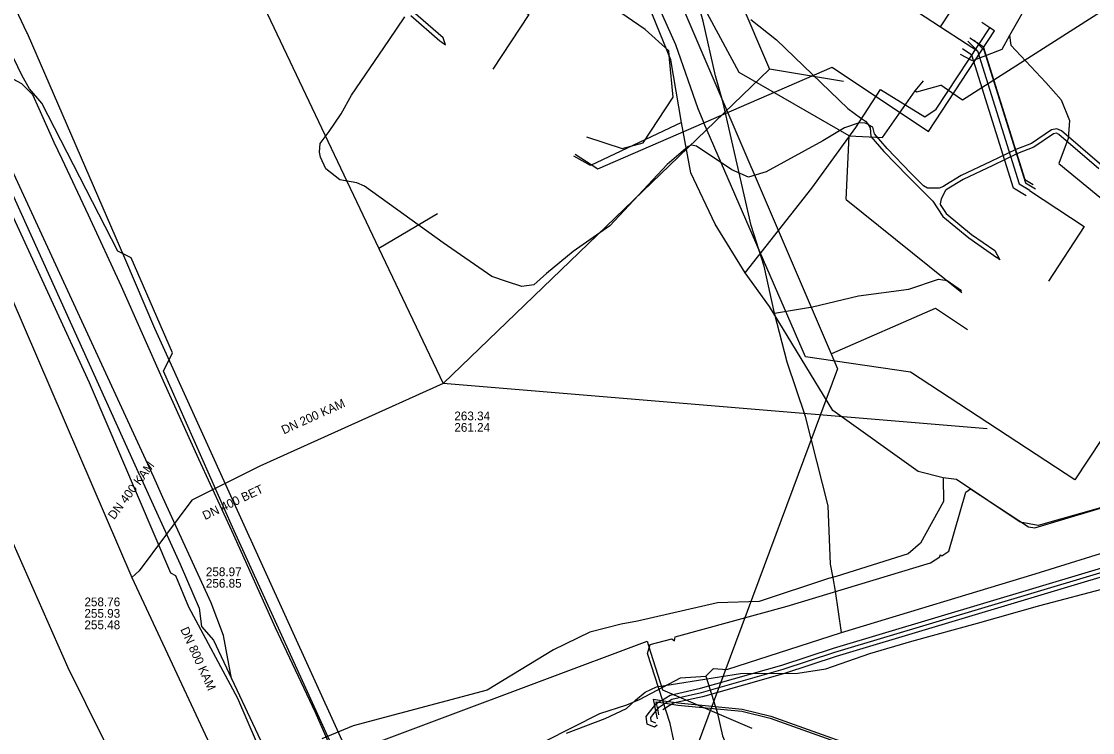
# Model space of a CAD drawing. Extents: x -598233 to -596890, y -1157848 to -1156431.
# Drawn here: x -597101.7 to -597003.7, y -1157384.6 to -1157319.5 of the extents above; entities that cross this region are included whole.
import ezdxf

# ---------------------------------------------------------------- set-up
doc = ezdxf.new("R2010")
doc.units = 0
for name, color, linetype in [('Vrstva 12', 7, 'Continuous'), ('Vrstva 13', 7, 'Continuous'), ('Vrstva 16', 7, 'Continuous'), ('Vrstva 19', 7, 'Continuous'), ('Vrstva 37', 7, 'Continuous'), ('Vrstva 38', 7, 'Continuous'), ('Vrstva 42', 7, 'Continuous'), ('Vrstva 44', 7, 'Continuous'), ('Vrstva 55', 7, 'Continuous'), ('Vrstva 58', 7, 'Continuous'), ('Vrstva 9', 7, 'Continuous')]:
    doc.layers.add(name, color=color, linetype=linetype)

msp = doc.modelspace()

# ---------------------------------------------------------------- linework, layer by layer
at = {"layer": 'Vrstva 12'}
for points in [[(-597090.89, -1157361.05), (-597102.86, -1157334.59), (-597106.4, -1157326.75), (-597107.73, -1157324.06), (-597117.19, -1157303.63), (-597123.9, -1157289.08), (-597130.64, -1157273.49), (-597133.82, -1157266.24)], [(-597089.62, -1157361.19), (-597116.37, -1157303.26), (-597122.99, -1157288.66), (-597133.48, -1157265.54)], [(-597052.86, -1157297.09), (-597041.87, -1157321.6), (-597039.83, -1157327.46)], [(-597041.32, -1157328.75), (-597042.28, -1157322.99), (-597046.31, -1157313.1), (-597049.17, -1157307.42)], [(-597039.26, -1157328.77), (-597027.54, -1157323.68), (-597018.72, -1157329.56), (-597012.66, -1157320.36), (-597013.1, -1157320.07)], [(-597035.48, -1157342.5), (-597029.39, -1157334.75), (-597025.37, -1157329.21), (-597023.09, -1157325.72), (-597019.03, -1157328.22), (-597018.01, -1157327.53), (-597013.1, -1157320.07)], [(-597013.1, -1157320.07), (-597013.83, -1157319.59)], [(-597039.83, -1157327.46), (-597039.26, -1157328.77)], [(-597041.32, -1157328.75), (-597049.65, -1157332.66), (-597051.17, -1157331.83)], [(-597051.04, -1157331.63), (-597048.97, -1157332.98), (-597039.26, -1157328.77)], [(-597035.48, -1157342.5), (-597038.23, -1157338.03), (-597040.47, -1157333.34), (-597041.32, -1157328.75)], [(-597000.43, -1157351.5), (-596999.26, -1157352.27), (-597005.31, -1157361.45), (-597020.36, -1157351.58), (-597029.97, -1157350.19), (-597039.26, -1157328.77)], [(-597033.27, -1157345.59), (-597035.48, -1157342.5)], [(-597017.37, -1157361.25), (-597019.64, -1157360.68), (-597027.46, -1157355.08), (-597033.27, -1157345.59)], [(-596995.39, -1157360.44), (-597000.71, -1157363.36), (-597008.68, -1157365.61), (-597010.31, -1157365.3), (-597016.16, -1157361.41), (-597017.37, -1157361.25)], [(-597090.89, -1157361.05), (-597087.2, -1157369.15), (-597085.47, -1157373.19), (-597085.26, -1157374.86), (-597084.14, -1157376.11), (-597082.49, -1157379.63)], [(-597088.77, -1157363.05), (-597089.62, -1157361.19)], [(-597017.37, -1157361.25), (-597017.35, -1157363.41), (-597019.44, -1157367.24), (-597020.57, -1157368.2), (-597027.15, -1157370.29), (-597027.85, -1157370.48), (-597034.21, -1157372.58), (-597038.02, -1157372.69), (-597045.33, -1157374.38), (-597046.83, -1157374.64), (-597049.7, -1157375.39), (-597053.02, -1157376.99), (-597059.09, -1157380.68), (-597071.35, -1157383.96), (-597074.23, -1157385.14)], [(-597082.49, -1157379.63), (-597083.23, -1157375.69), (-597084.37, -1157372.7), (-597088.77, -1157363.05)], [(-597082.49, -1157379.63), (-597079.86, -1157385.25)]]:
    msp.add_lwpolyline(points, dxfattribs=at)
at = {"layer": 'Vrstva 13'}
for points in [[(-597069.033, -1157238.044), (-597068.851, -1157238.671), (-597068.743, -1157239.033), (-597068.27, -1157248.995), (-597068.221, -1157250.028), (-597067.945, -1157255.814), (-597057.861, -1157279.344), (-597055.375, -1157285.147), (-597047.442, -1157303.652), (-597044.469, -1157310.586), (-597042.21, -1157315.858), (-597027.618, -1157349.905), (-597027.026, -1157351.285), (-597040.47, -1157387.341), (-597043.725, -1157396.059)], [(-597027.618, -1157349.905), (-597027.571, -1157349.885), (-597018.056, -1157345.716), (-597015.13, -1157347.681)], [(-597078.28, -1157388.86), (-597076.6, -1157388.23), (-597073.3, -1157387), (-597044.47, -1157376.21), (-597044.15, -1157377.21), (-597043.05, -1157380.65), (-597034.89, -1157384.15)]]:
    msp.add_lwpolyline(points, dxfattribs=at)
at = {"layer": 'Vrstva 16'}
for points in [[(-597026.25, -1157335.79), (-597025.96, -1157329.96), (-597036.05, -1157324.16), (-597043.76, -1157309.84), (-597046.95, -1157301.39), (-597051.41, -1157292.73), (-597057.38, -1157278.27), (-597061.51, -1157270.77), (-597069.27, -1157247.92)], [(-597019.938, -1157325.83), (-597019.166, -1157324.917)], [(-597025.96, -1157329.96), (-597022.91, -1157330.12), (-597019.938, -1157325.83), (-597019.768, -1157325.948), (-597017.59, -1157325.31)], [(-597026.25, -1157335.79), (-597015.66, -1157344.3)]]:
    msp.add_lwpolyline(points, dxfattribs=at)
at = {"layer": 'Vrstva 19'}
for points in [[(-596932.64, -1157562.31), (-596933.57, -1157561.3), (-596933.885, -1157560.958), (-596943.33, -1157550.7), (-596978.85, -1157512.23), (-596992.69, -1157497.25), (-597034.37, -1157446.83), (-597052.62, -1157421.43), (-597062.65, -1157402.84), (-597070.35, -1157389.7), (-597081.947, -1157364.239), (-597089.53, -1157347.59), (-597092.26, -1157341.16), (-597101.18, -1157320.6), (-597101.226, -1157320.503), (-597114.22, -1157292.91), (-597128.82, -1157261.58), (-597129.41, -1157260.31), (-597129.501, -1157260.119), (-597129.71, -1157259.68), (-597129.886, -1157259.291), (-597130, -1157259.04), (-597130.506, -1157257.959)], [(-597000.59, -1157317.13), (-597001.02, -1157317.41), (-597000.85, -1157317.67), (-597000.69, -1157317.92), (-597001.2, -1157318.25), (-597001.36, -1157317.99), (-597001.53, -1157317.73), (-597015.61, -1157326.69), (-597016.58, -1157326.01)], [(-597016.58, -1157326.01), (-597017.59, -1157325.31)]]:
    msp.add_lwpolyline(points, dxfattribs=at)
at = {"layer": 'Vrstva 37'}
msp.add_line((-597017.599, -1157319.972), (-597014.311, -1157314.953), dxfattribs=at)
for points in [[(-597023.091, -1157303.318), (-597022.041, -1157305.362), (-597027.425, -1157313.535), (-597017.599, -1157319.972), (-597015.257, -1157321.506)], [(-597060.507, -1157315.482), (-597055.281, -1157318.854), (-597058.569, -1157323.873)], [(-597014.525, -1157321.198), (-597013.63, -1157322.083), (-597009.817, -1157334.248), (-597008.912, -1157334.796)], [(-597015.257, -1157321.506), (-597014.225, -1157322.182), (-597010.412, -1157334.347), (-597009.447, -1157334.932)], [(-597015.12, -1157321.297), (-597014.225, -1157322.182), (-597010.412, -1157334.347), (-597009.507, -1157334.895)], [(-597009.466, -1157334.961), (-597004.447, -1157338.249), (-597007.735, -1157343.268)]]:
    msp.add_lwpolyline(points, dxfattribs=at)
at = {"layer": 'Vrstva 38'}
for points in [[(-597014.928, -1157321.004), (-597013.717, -1157321.798), (-597013.717, -1157321.798), (-597009.907, -1157333.951), (-597009.136, -1157334.419)], [(-597009.758, -1157335.445), (-597010.917, -1157334.743), (-597014.733, -1157322.566), (-597015.586, -1157322.008)]]:
    msp.add_lwpolyline(points, dxfattribs=at)
at = {"layer": 'Vrstva 42'}
for points in [[(-597002.844, -1157332.678), (-597006.551, -1157329.487), (-597006.969, -1157329.305), (-597007.441, -1157329.415), (-597009.268, -1157330.653), (-597010.726, -1157331.219), (-597013.001, -1157332.32), (-597015.711, -1157333.597), (-597017.211, -1157334.506), (-597017.339, -1157334.595), (-597017.724, -1157334.733), (-597018.787, -1157334.743), (-597019.162, -1157334.53), (-597020.324, -1157333.366), (-597022.49, -1157331.127), (-597023.665, -1157329.787), (-597023.805, -1157329.155), (-597024.207, -1157328.942), (-597024.225, -1157328.934), (-597024.515, -1157328.807), (-597025.042, -1157328.777), (-597026.382, -1157329.219), (-597028.39, -1157330.413), (-597033.551, -1157333.247), (-597035.186, -1157333.747), (-597036.714, -1157333.062), (-597039.932, -1157330.916), (-597040.393, -1157330.815), (-597040.702, -1157330.933), (-597042.626, -1157332.586), (-597047.862, -1157338.203), (-597051.228, -1157340.554), (-597053.684, -1157342.548), (-597054.821, -1157343.608), (-597055.915, -1157343.746), (-597057.326, -1157343.292), (-597058.68, -1157342.839), (-597063.115, -1157339.765), (-597070.334, -1157334.559), (-597071.025, -1157334.258), (-597072.596, -1157333.981), (-597073.869, -1157332.974), (-597074.363, -1157331.913), (-597074.445, -1157331.458), (-597074.397, -1157330.674), (-597073.553, -1157329.554), (-597072.462, -1157327.939), (-597071.508, -1157326.229), (-597068.085, -1157321.234), (-597066.649, -1157319.07)], [(-597066.077, -1157318.946), (-597063.431, -1157321.279), (-597063.253, -1157321.397), (-597062.908, -1157321.62), (-597063.136, -1157320.993), (-597065.869, -1157318.6)], [(-597034.962, -1157319.32), (-597032.624, -1157321.162), (-597026.101, -1157327.458), (-597024.93, -1157328.3), (-597024.463, -1157328.615), (-597024.299, -1157328.816), (-597024.225, -1157328.934), (-597024.049, -1157329.214), (-597023.988, -1157330.024), (-597022.784, -1157331.399), (-597020.61, -1157333.646), (-597018.321, -1157335.935), (-597017.407, -1157337.337), (-597015.009, -1157339.302), (-597013.379, -1157340.44), (-597012.447, -1157341.102)], [(-597014.53, -1157321.2), (-597013.63, -1157322.08), (-597009.82, -1157334.25), (-597008.91, -1157334.8)], [(-597015.12, -1157321.3), (-597014.23, -1157322.18), (-597010.41, -1157334.35), (-597009.51, -1157334.9)], [(-597003.106, -1157332.98), (-597006.767, -1157329.829), (-597007.007, -1157329.725), (-597007.279, -1157329.787), (-597009.08, -1157331.009), (-597010.566, -1157331.587), (-597012.829, -1157332.68), (-597015.521, -1157333.949), (-597016.993, -1157334.842), (-597017.16, -1157334.959), (-597017.558, -1157335.719), (-597017.652, -1157336.182), (-597017.638, -1157336.251), (-597017.105, -1157337.067), (-597014.767, -1157338.982), (-597012.651, -1157340.461), (-597012.187, -1157341.306), (-597012.447, -1157341.102)], [(-597043.542, -1157383.881), (-597043.777, -1157384.08), (-597044.466, -1157383.793), (-597044.542, -1157383.08), (-597044.24, -1157382.692), (-597043.76, -1157382.099), (-597043.598, -1157381.899), (-597043.593, -1157381.892), (-597043.405, -1157381.776), (-597043.143, -1157381.615), (-597042.36, -1157381.133), (-597039.576, -1157380.505), (-597032.133, -1157378.393), (-597027.398, -1157376.829), (-596999.584, -1157368.499)], [(-597043.652, -1157383.705), (-597044.093, -1157383.515), (-597044.127, -1157383.198), (-597043.927, -1157382.94), (-597043.653, -1157382.602), (-597043.491, -1157382.402), (-597043.325, -1157382.197), (-597042.796, -1157381.871), (-597042.533, -1157381.71), (-597042.207, -1157381.509), (-597039.477, -1157380.893), (-597032.016, -1157378.775), (-597027.278, -1157377.211), (-596999.469, -1157368.882)], [(-596999.354, -1157369.265), (-597027.158, -1157377.593), (-597031.899, -1157379.157), (-597039.378, -1157381.281), (-597041.791, -1157381.826), (-597042.054, -1157381.885), (-597042.186, -1157381.966), (-597043.016, -1157382.477)], [(-597043.505, -1157383.297), (-597043.653, -1157382.602), (-597043.76, -1157382.099), (-597043.888, -1157381.499), (-597043.143, -1157381.615), (-597042.533, -1157381.71), (-597041.791, -1157381.826), (-597041.627, -1157381.851), (-597035.753, -1157382.421), (-597033.151, -1157383.064), (-597025.016, -1157385.956)], [(-597043.375, -1157382.945), (-597043.491, -1157382.402), (-597043.598, -1157381.899), (-597043.632, -1157381.741), (-597043.405, -1157381.776), (-597042.796, -1157381.871), (-597042.186, -1157381.966), (-597041.653, -1157382.049), (-597035.787, -1157382.619), (-597033.209, -1157383.256), (-597025.084, -1157386.144)]]:
    msp.add_lwpolyline(points, dxfattribs=at)
at = {"layer": 'Vrstva 44'}
for points in [[(-597141.314, -1157347.261), (-597138.438, -1157345.149), (-597132.083, -1157339.891), (-597127.149, -1157335.215), (-597124.501, -1157332.693), (-597121.218, -1157329.813), (-597119.013, -1157328.495), (-597109.414, -1157324.471), (-597107.327, -1157324.016), (-597105.402, -1157324.204), (-597102.901, -1157324.53), (-597101.708, -1157325.169), (-597100.712, -1157326.168), (-597100.139, -1157327.465), (-597098.747, -1157330.536), (-597098.03, -1157332.071), (-597095.62, -1157337.192), (-597092.584, -1157343.716), (-597088.767, -1157352.384), (-597085.514, -1157359.528), (-597082.316, -1157366.462), (-597078.508, -1157374.959), (-597074.855, -1157382.703), (-597073.474, -1157385.847)], [(-597051.83, -1157384.621), (-597048.29, -1157383.28), (-597046.34, -1157382.366), (-597045.515, -1157381.595), (-597044.635, -1157380.867), (-597043.589, -1157380.382), (-597035.907, -1157379.173), (-597030.671, -1157379.119), (-597028.12, -1157378.745), (-597024.086, -1157377.322), (-597020.239, -1157376.189), (-597014.226, -1157374.542), (-597008.53, -1157372.947), (-597002.256, -1157371.279), (-596996.763, -1157369.839), (-596995.063, -1157370.159), (-596993.728, -1157371.09), (-596991.169, -1157373.341), (-596986.944, -1157376.281), (-596982.544, -1157378.563), (-596977.566, -1157380.613), (-596972.343, -1157382.006), (-596964.811, -1157383.582), (-596957.686, -1157385.17)]]:
    msp.add_lwpolyline(points, dxfattribs=at)
at = {"layer": 'Vrstva 55'}
for points in [[(-597077.56, -1157391.57), (-597081.92, -1157381.45), (-597086.405, -1157373.09), (-597087.589, -1157370.232), (-597088.063, -1157369.992), (-597095.503, -1157352.568), (-597103.134, -1157335.973)], [(-597123.53, -1157354.8), (-597123.32, -1157355.1), (-597124.33, -1157355.86), (-597130.83, -1157358.23), (-597130.16, -1157360.76), (-597126.05, -1157365.87), (-597125.12, -1157366.66), (-597117.07, -1157372.99), (-597110.65, -1157379.1), (-597109.73, -1157376.4), (-597110.65, -1157379.1), (-597117.07, -1157372.99), (-597125.12, -1157366.66), (-597124.61, -1157366.38), (-597112.12, -1157361.87), (-597109.46, -1157361.75), (-597109.68, -1157362.3), (-597109.46, -1157361.75), (-597103.42, -1157365.14), (-597097.48, -1157378.61), (-597092.6, -1157388.47)], [(-597041.01, -1157390.08), (-597042.35, -1157383.73), (-597044.44, -1157377.34), (-597044.18, -1157376.5), (-597042.19, -1157375.98), (-597041.96, -1157376.16), (-597041.89, -1157375.79), (-597031.63, -1157373), (-597018.53, -1157369.03), (-597017.661, -1157368.485), (-597017.64, -1157368.3), (-597017.493, -1157368.395), (-597016.84, -1157367.97), (-597015.3, -1157362.56), (-597014.86, -1157362.27), (-597009.56, -1157365.74), (-597008.98, -1157365.82), (-597000.84, -1157363.39)]]:
    msp.add_lwpolyline(points, dxfattribs=at)
at = {"layer": 'Vrstva 58'}
for points in [[(-597025.47, -1157285.61), (-597025.94, -1157286.7), (-597025.48, -1157288.14), (-597024.42, -1157289.84), (-597022.96, -1157292.44), (-597022.04, -1157294.78), (-597021.34, -1157296.51), (-597019.66, -1157298.58), (-597014.8, -1157303.08), (-597009.65, -1157308.01), (-597006.95, -1157310.8), (-597006.74, -1157311.97), (-597007.09, -1157313.06), (-597009.32, -1157317.26), (-597011.3, -1157320.78)], [(-597032.8, -1157346.2), (-597033.74, -1157341.9), (-597034.95, -1157338.15), (-597037.51, -1157326.93), (-597038.2, -1157324.46), (-597039.34, -1157319.48), (-597040.33, -1157315.9)], [(-597050.015, -1157330.058), (-597046.75, -1157331.12), (-597044.82, -1157330.6), (-597042.07, -1157326.41), (-597042.41, -1157322.95), (-597042.47, -1157322.18), (-597044.645, -1157320.23), (-597047.445, -1157318.294)], [(-597011.3, -1157320.78), (-597012, -1157322.07), (-597014.69, -1157323.11), (-597015.767, -1157322.524)], [(-597011.3, -1157320.78), (-597011.16, -1157321.66), (-597007.98, -1157325.07), (-597006.56, -1157326.66), (-597005.8, -1157328.55), (-597005.92, -1157330.19), (-597006.77, -1157332.49), (-596998.56, -1157339.242), (-596994.975, -1157341.851)], [(-597072.75, -1157387.01), (-597082.41, -1157365.77), (-597088.71, -1157351.48), (-597087.9, -1157349.81), (-597091.69, -1157341.13), (-597092.89, -1157340.5), (-597099.86, -1157326.97), (-597101, -1157325.66), (-597101.67, -1157324.46), (-597102.45, -1157322.82)], [(-597026.66, -1157375.41), (-597008.96, -1157370.04), (-596985.44, -1157362.73), (-596982.54, -1157363.08), (-596979.06, -1157362.93), (-596973.78, -1157363.64), (-596972.42, -1157363.48), (-596971.74, -1157361.99), (-596971.47, -1157360.81), (-596968.64, -1157350.63), (-596968.38, -1157349.92), (-596967.31, -1157344.73), (-596966.58, -1157337.38)], [(-597032.8, -1157346.2), (-597029.34, -1157345.62), (-597025.13, -1157344.6), (-597020.5, -1157343.99), (-597017.78, -1157343.07), (-597017, -1157343.2), (-597015.68, -1157344.12)], [(-597026.66, -1157375.41), (-597027.21, -1157371.62), (-597027.44, -1157370.41), (-597027.68, -1157369.14), (-597027.89, -1157363.83), (-597029.97, -1157355.65), (-597031.64, -1157350.68), (-597032.8, -1157346.2)], [(-597039.08, -1157379.41), (-597038.38, -1157378.71), (-597037.17, -1157378.79), (-597026.66, -1157375.41)], [(-597067.66, -1157395.42), (-597066.48, -1157394.39), (-597063.74, -1157391.89), (-597061.33, -1157389.15), (-597048.79, -1157382.81), (-597046.32, -1157382.03), (-597045.17, -1157381.55), (-597041.4, -1157379.57), (-597039.08, -1157379.41)], [(-597039.08, -1157379.41), (-597038.06, -1157382.71), (-597037.56, -1157384.86), (-597036.63, -1157387.1), (-597036.17, -1157387.42)]]:
    msp.add_lwpolyline(points, dxfattribs=at)
at = {"layer": 'Vrstva 9'}
for p, q in [((-597046.03, -1157294.08), (-597033.25, -1157323.86)), ((-597033.25, -1157323.86), (-597063.12, -1157352.614)), ((-597026.478, -1157324.992), (-597033.25, -1157323.86)), ((-597110.225, -1157327.18), (-597091.612, -1157370.376)), ((-597063.66, -1157337.111), (-597069.022, -1157340.275)), ((-597063.12, -1157352.615), (-597079.897, -1157360.201)), ((-597013.334, -1157356.785), (-597063.12, -1157352.614)), ((-597079.897, -1157360.201), (-597086.115, -1157363.298))]:
    msp.add_line(p, q, dxfattribs=at)
for points in [[(-597083.293, -1157310.184), (-597069.022, -1157340.275), (-597063.12, -1157352.615)], [(-597086.115, -1157363.298), (-597090.946, -1157369.763), (-597091.612, -1157370.376)], [(-597091.612, -1157370.376), (-597081.637, -1157391.729), (-597081.623, -1157391.758), (-597081.562, -1157391.888), (-597070.47, -1157415.631)]]:
    msp.add_lwpolyline(points, dxfattribs=at)

# ---------------------------------------------------------------- texts
at = {"layer": 'Vrstva 12'}
for s, rotation, p in [('DN 200 KAM', 24.35071, (-597077.707, -1157357.286)), ('DN 400 KAM', 53.22778, (-597093.24, -1157365.135)), ('DN 400 BET', 25.32473, (-597084.923, -1157365.131)), ('DN 800 KAM', 294.32842, (-597087.197, -1157375.122))]:
    msp.add_text(s, height=0.8, rotation=rotation, dxfattribs=at).set_placement(p)
for s, p in [('263.34', (-597062.103, -1157355.99)), ('261.24', (-597062.103, -1157357.04)), ('258.97', (-597084.845, -1157370.253)), ('256.85', (-597084.845, -1157371.303)), ('258.76', (-597095.959, -1157373.007)), ('255.93', (-597095.959, -1157374.057)), ('255.48', (-597095.959, -1157375.107))]:
    msp.add_text(s, height=0.8, dxfattribs=at).set_placement(p)

doc.saveas('drawing.dxf')
